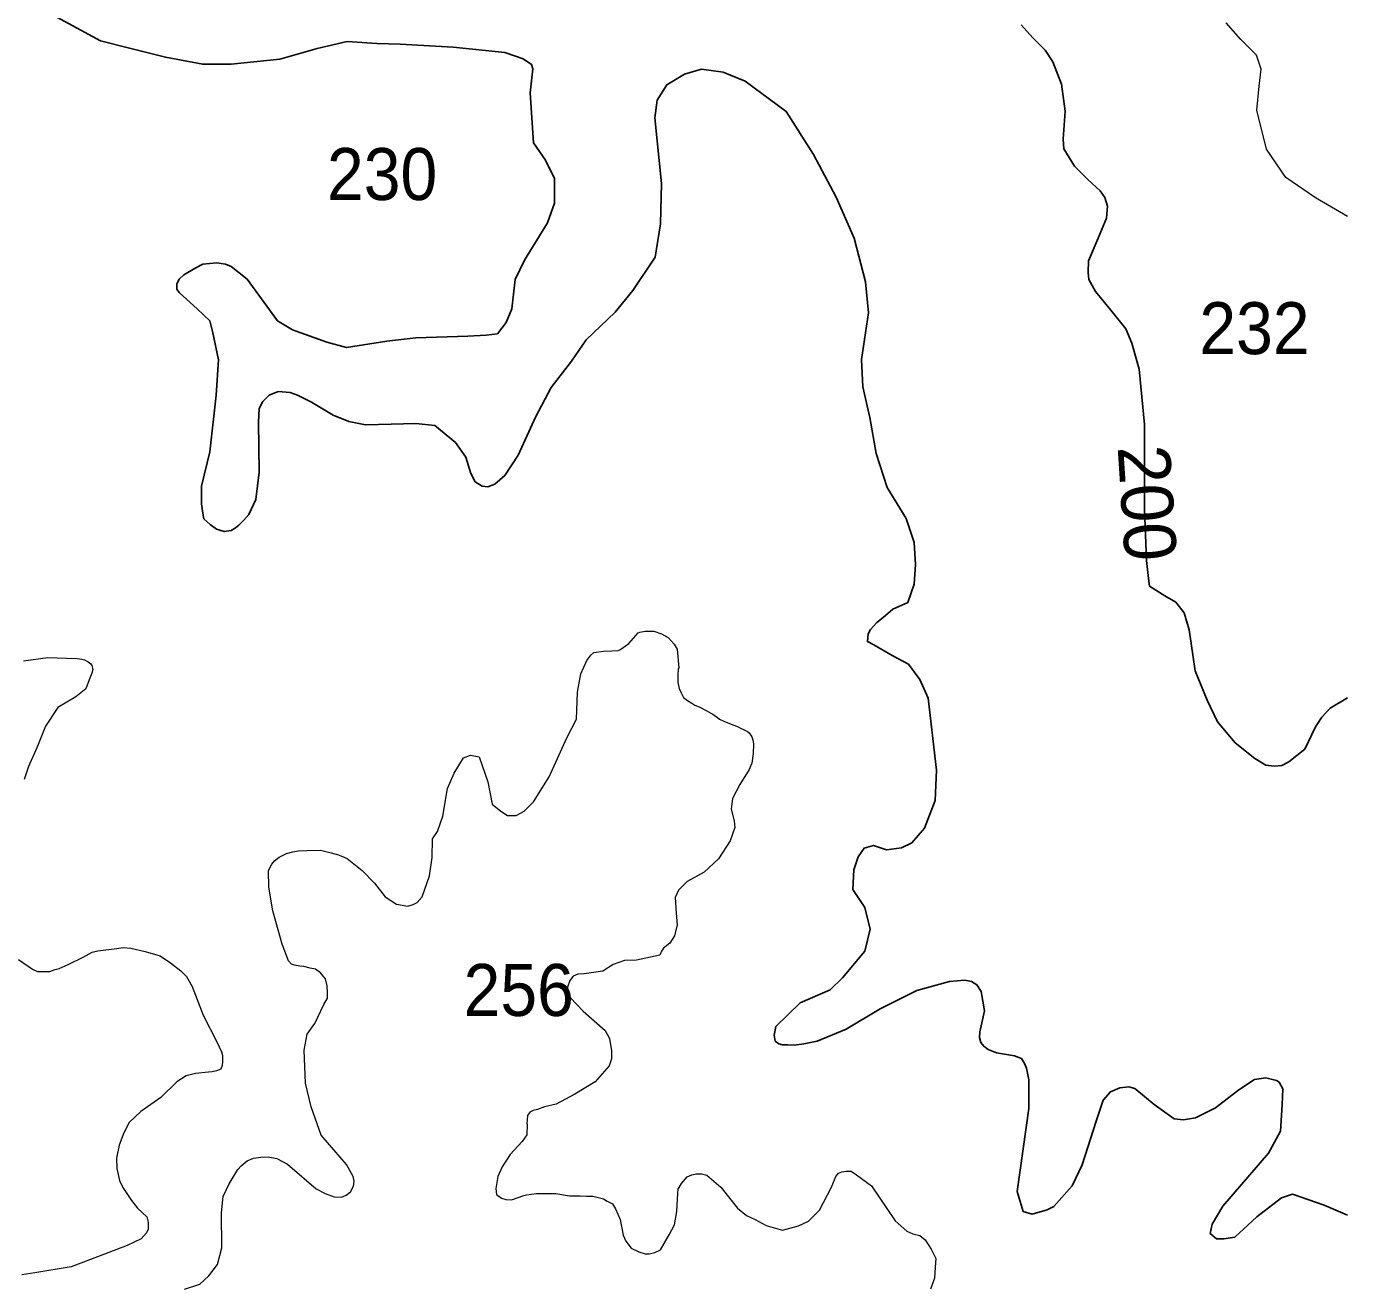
# Model space of a CAD drawing. Extents: x 445.4 to 500, y 8728.7 to 8784.
# Drawn here: x 495.936 to 500, y 8776.415 to 8780.29 of the extents above; entities that cross this region are included whole.
import ezdxf
from ezdxf.enums import TextEntityAlignment as Align

# ---------------------------------------------------------------- set-up
doc = ezdxf.new("R2010")
doc.units = 0
doc.header["$LTSCALE"] = 0.064
doc.layers.add('1', color=7, linetype='Continuous', lineweight=25)
doc.layers.add('2', color=7, linetype='Continuous', lineweight=13)
doc.layers.add('21', color=7, linetype='Continuous')
doc.layers.add('61', color=7, linetype='Continuous')

msp = doc.modelspace()

# ---------------------------------------------------------------- linework, layer by layer
at = {"layer": '1'}
for points in [[(497.4685, 8779.5709), (497.5386, 8779.6856), (497.56, 8779.7459), (497.56, 8779.8218), (497.5328, 8779.8781), (497.4957, 8779.9318), (497.486, 8780.0854), (497.4938, 8780.1593), (497.4899, 8780.1729), (497.4646, 8780.1904), (497.4081, 8780.2098), (497.2485, 8780.2254), (497.0858, 8780.2355), (497.0138, 8780.2374), (496.9223, 8780.2433), (496.8308, 8780.2219), (496.7159, 8780.1888), (496.5661, 8780.1733), (496.4785, 8780.1733), (496.3636, 8780.1947), (496.2536, 8780.2223), (496.164, 8780.2456), (495.9694, 8780.3506)], [(498.9962, 8780.2944), (499.0321, 8780.2544), (499.0695, 8780.2162), (499.0938, 8780.1804)], [(499.0938, 8780.1804), (499.1196, 8780.1117), (499.1311, 8780.0287), (499.1254, 8779.9429), (499.1268, 8779.9128), (499.1597, 8779.8599), (499.2013, 8779.8184), (499.2388, 8779.7843), (499.2532, 8779.7629), (499.2618, 8779.7371), (499.2589, 8779.6999), (499.2331, 8779.6384), (499.203, 8779.5683), (499.2016, 8779.5325), (499.2045, 8779.511), (499.2245, 8779.4738), (499.2718, 8779.4166), (499.3177, 8779.3597), (499.3363, 8779.3154), (499.3592, 8779.2352), (499.375, 8779.065), (499.3754, 8778.8048), (499.3813, 8778.646), (499.3872, 8778.5911), (499.3911, 8778.5676), (499.4382, 8778.5382), (499.4716, 8778.5186), (499.4971, 8778.4853), (499.513, 8778.4328), (499.5307, 8778.3073), (499.568, 8778.2172), (499.5994, 8778.1505), (499.6543, 8778.0858), (499.7152, 8778.0368), (499.7485, 8778.0172), (499.7741, 8778.0133), (499.7976, 8778.0152), (499.8192, 8778.027), (499.8683, 8778.0662), (499.9016, 8778.1348), (499.9213, 8778.1642), (499.9468, 8778.1917), (500, 8778.2234)], [(498.6671, 8778.574), (498.671, 8778.6343), (498.6671, 8778.7015), (498.6418, 8778.7753), (498.5834, 8778.8706), (498.5504, 8778.9756), (498.5309, 8779.0864), (498.5092, 8779.1812), (498.5053, 8779.2648), (498.5267, 8779.4087), (498.517, 8779.5039), (498.482, 8779.6381), (498.4274, 8779.7639), (498.3573, 8779.8961), (498.2736, 8780.0283), (498.1471, 8780.1216), (498.0789, 8780.1489), (498.0127, 8780.1586), (497.9602, 8780.143), (497.9057, 8780.11), (497.8765, 8780.0633), (497.8687, 8780.0089), (497.8901, 8779.8067), (497.8862, 8779.6822), (497.8697, 8779.5802), (497.8016, 8779.4771), (497.747, 8779.411), (497.6575, 8779.3255), (497.6123, 8779.2602), (497.55, 8779.1785), (497.5033, 8779.0891), (497.4488, 8778.9705), (497.408, 8778.9083), (497.3768, 8778.8811), (497.3554, 8778.8733), (497.3379, 8778.8752), (497.3379, 8778.8752), (497.3165, 8778.8888), (497.3028, 8778.9141), (497.2873, 8778.9647), (497.2561, 8779.0094), (497.1919, 8779.0619), (497.1335, 8779.0677), (497.0576, 8779.0658), (496.9786, 8779.0639), (496.928, 8779.0736), (496.8794, 8779.0931), (496.8132, 8779.1339), (496.7704, 8779.1553), (496.747, 8779.163), (496.71, 8779.1669), (496.6828, 8779.1553), (496.6633, 8779.1358), (496.6516, 8779.1144), (496.6497, 8779.0717), (496.6516, 8778.9181), (496.6419, 8778.8345), (496.6205, 8778.7878), (496.6049, 8778.7703), (496.5893, 8778.7547), (496.5796, 8778.747), (496.566, 8778.7392), (496.5446, 8778.7353), (496.5212, 8778.7431), (496.5017, 8778.7567), (496.4823, 8778.7742), (496.4784, 8778.7917), (496.4745, 8778.8208), (496.4745, 8778.8753), (496.4998, 8778.9803), (496.5193, 8779.1553), (496.527, 8779.2642), (496.5096, 8779.3468), (496.4999, 8779.3838), (496.4609, 8779.4207), (496.4181, 8779.4596), (496.4064, 8779.4713), (496.3986, 8779.481), (496.3986, 8779.4965), (496.4064, 8779.5121), (496.4201, 8779.5257), (496.457, 8779.5471), (496.4785, 8779.5587), (496.5213, 8779.5626), (496.5485, 8779.5587), (496.566, 8779.551), (496.6147, 8779.5121), (496.6751, 8779.4285), (496.7081, 8779.3838), (496.7549, 8779.3565), (496.86, 8779.3177), (496.9203, 8779.3021), (497.0449, 8779.3215), (497.1344, 8779.3313), (497.2941, 8779.3371), (497.3498, 8779.3396), (497.3848, 8779.3434), (497.4121, 8779.3784), (497.4296, 8779.4212), (497.4393, 8779.5107), (497.4685, 8779.5709)], [(500, 8776.6324), (499.9284, 8776.6631), (499.8301, 8776.6968), (499.7964, 8776.6855), (499.7206, 8776.6266), (499.6532, 8776.5649), (499.6195, 8776.5593), (499.5971, 8776.5593), (499.5774, 8776.5762), (499.583, 8776.6042), (499.6167, 8776.6603), (499.7571, 8776.823), (499.7936, 8776.8903), (499.7992, 8776.9716), (499.8005, 8777.0205), (499.7896, 8777.0411), (499.7811, 8777.046), (499.7483, 8777.0545), (499.7276, 8777.052), (499.7142, 8777.0496), (499.6656, 8777.018), (499.5939, 8776.9622), (499.5318, 8776.9318), (499.4954, 8776.9257), (499.4662, 8776.9282), (499.4054, 8776.9731), (499.3458, 8777.0217), (499.3276, 8777.0265), (499.2996, 8777.0241), (499.2704, 8777.0119), (499.2485, 8776.9864), (499.2267, 8776.9209), (499.1837, 8776.7865), (499.1529, 8776.7225), (499.0965, 8776.6584), (499.076, 8776.6482), (499.0298, 8776.6353), (499.0016, 8776.643), (499.0016, 8776.643), (498.9836, 8776.7045), (499.0195, 8776.9608), (499.0198, 8777.0488), (499.0122, 8777.0845), (499.0058, 8777.0985), (498.9968, 8777.1138), (498.9892, 8777.1177), (498.9751, 8777.1228), (498.9203, 8777.1317), (498.8947, 8777.1419), (498.8807, 8777.1521), (498.8718, 8777.1636), (498.8679, 8777.1788), (498.8692, 8777.1967), (498.8833, 8777.2604), (498.8728, 8777.3207), (498.86, 8777.3411), (498.8434, 8777.3513), (498.823, 8777.3551), (498.7758, 8777.3513), (498.675, 8777.3233), (498.5627, 8777.2672), (498.458, 8777.2047), (498.368, 8777.1677), (498.3271, 8777.1588), (498.2978, 8777.1549), (498.2787, 8777.1562), (498.2621, 8777.1562), (498.2506, 8777.1588), (498.2391, 8777.1677), (498.2365, 8777.1855), (498.2416, 8777.2123), (498.316, 8777.2852), (498.4089, 8777.325), (498.4461, 8777.3621), (498.5151, 8777.4443), (498.5314, 8777.5121), (498.5154, 8777.5784), (498.4783, 8777.6341), (498.4809, 8777.6951), (498.4942, 8777.7348), (498.5128, 8777.7614), (498.542, 8777.7693), (498.5818, 8777.756), (498.6282, 8777.7621), (498.6593, 8777.7777), (498.6982, 8777.8224), (498.7313, 8777.908), (498.7352, 8778.0013), (498.7099, 8778.223), (498.6846, 8778.2804), (498.6496, 8778.3271), (498.599, 8778.3543), (498.5425, 8778.3874), (498.523, 8778.3971), (498.525, 8778.4204), (498.5328, 8778.434), (498.5522, 8778.4554), (498.5717, 8778.471), (498.6009, 8778.4962), (498.6476, 8778.5176), (498.6671, 8778.574)]]:
    msp.add_lwpolyline(points, dxfattribs=at)
at = {"layer": '2'}
for points in [[(500, 8779.7047), (499.9016, 8779.762), (499.81, 8779.825), (499.7509, 8779.9125), (499.7204, 8780.0325), (499.7285, 8780.1058), (499.7345, 8780.1583), (499.7203, 8780.201), (499.6714, 8780.2498), (499.6266, 8780.3007)], [(496.7065, 8776.8065), (496.7392, 8776.7886), (496.8276, 8776.7129), (496.855, 8776.6992), (496.8824, 8776.6887), (496.9056, 8776.6876), (496.9193, 8776.6939), (496.9329, 8776.7044), (496.9424, 8776.7213), (496.9445, 8776.737), (496.9414, 8776.7507), (496.9203, 8776.7875), (496.8424, 8776.878), (496.8121, 8776.965), (496.7942, 8777.0386), (496.79, 8777.1396), (496.7995, 8777.1891), (496.8237, 8777.2217), (496.8508, 8777.2801), (496.8623, 8777.3001), (496.8623, 8777.3159), (496.8613, 8777.3379), (496.856, 8777.359), (496.8402, 8777.3779), (496.8255, 8777.3895), (496.8086, 8777.3926), (496.7897, 8777.3968), (496.777, 8777.3979), (496.7612, 8777.4011), (496.7518, 8777.4042), (496.7423, 8777.4147), (496.7223, 8777.4663), (496.6938, 8777.5681), (496.6822, 8777.6417), (496.6812, 8777.6911), (496.6833, 8777.6985), (496.6907, 8777.7122), (496.6991, 8777.7227), (496.7138, 8777.7332), (496.736, 8777.7448), (496.756, 8777.75), (496.7728, 8777.7532), (496.7991, 8777.7542), (496.8412, 8777.7549), (496.8735, 8777.7472), (496.8956, 8777.7407), (496.9227, 8777.7291), (496.9693, 8777.6929), (497.0069, 8777.6541), (497.0392, 8777.6114), (497.0573, 8777.5998), (497.0742, 8777.5894), (497.0923, 8777.5856), (497.1091, 8777.583), (497.126, 8777.5882), (497.1376, 8777.5946), (497.1531, 8777.6114), (497.1764, 8777.6761), (497.1842, 8777.733), (497.1855, 8777.7898), (497.201, 8777.8131), (497.2166, 8777.8597), (497.2313, 8777.9446), (497.2518, 8777.9917), (497.281, 8778.0394), (497.3022, 8778.0474), (497.3287, 8778.0421), (497.3287, 8778.0421), (497.3552, 8777.9652), (497.3685, 8777.8963), (497.3951, 8777.8751), (497.4163, 8777.8618), (497.4428, 8777.8618), (497.4667, 8777.8751), (497.4959, 8777.9042), (497.5436, 8777.9811), (497.5994, 8778.103), (497.6286, 8778.1587), (497.6312, 8778.2409), (497.6411, 8778.2981), (497.6596, 8778.3389), (497.6722, 8778.3554), (497.6819, 8778.3632), (497.7111, 8778.3671), (497.7364, 8778.368), (497.7559, 8778.37), (497.7617, 8778.3719), (497.789, 8778.3914), (497.8182, 8778.4234), (497.823, 8778.4263), (497.8396, 8778.4293), (497.8659, 8778.4289), (497.8901, 8778.4205), (497.9101, 8778.4097), (497.9281, 8778.3894), (497.9378, 8778.3739), (497.9427, 8778.3165), (497.9409, 8778.3129), (497.9401, 8778.2929), (497.9401, 8778.2712), (497.9443, 8778.2528)], [(495.9273, 8778.3377), (496.0021, 8778.3476), (496.0598, 8778.3458), (496.0927, 8778.3447), (496.1062, 8778.3429), (496.1152, 8778.3411), (496.126, 8778.3348), (496.1341, 8778.3285), (496.1377, 8778.3231), (496.1404, 8778.3114), (496.1377, 8778.2997), (496.1296, 8778.279), (496.1188, 8778.252), (496.0881, 8778.2268), (496.0323, 8778.1944), (495.9944, 8778.1368), (495.9681, 8778.0704), (495.942, 8778.0128), (495.9293, 8777.9723)], [(497.9443, 8778.2528), (497.9501, 8778.2395), (497.9568, 8778.2253), (497.9701, 8778.2153), (497.9826, 8778.2078), (497.9926, 8778.2011), (498.0051, 8778.1961), (498.0268, 8778.1844), (498.0343, 8778.1811), (498.041, 8778.1769), (498.0477, 8778.1737), (498.0515, 8778.1703), (498.0616, 8778.1629), (498.0685, 8778.1586), (498.0818, 8778.1519), (498.0985, 8778.1452), (498.1252, 8778.1344), (498.1327, 8778.1302), (498.1437, 8778.1258), (498.1542, 8778.1205), (498.1592, 8778.116), (498.1673, 8778.1037), (498.1703, 8778.0942), (498.1721, 8778.0813), (498.172, 8778.0526), (498.1671, 8778.0225), (498.1593, 8778.003), (498.1301, 8777.9573), (498.1077, 8777.9146), (498.1043, 8777.8815), (498.1129, 8777.8454), (498.115, 8777.8246), (498.1011, 8777.7843), (498.0654, 8777.729), (498.0205, 8777.6876), (497.9686, 8777.6588), (497.9421, 8777.6323), (497.9317, 8777.6093), (497.9352, 8777.5609), (497.9375, 8777.5252), (497.9294, 8777.4918), (497.9154, 8777.4691), (497.8958, 8777.4541), (497.89, 8777.4449), (497.8842, 8777.4322), (497.8842, 8777.4322), (497.8128, 8777.4172), (497.7759, 8777.4161), (497.7413, 8777.4034), (497.709, 8777.3827), (497.6514, 8777.3746), (497.6318, 8777.3735), (497.618, 8777.3677), (497.6076, 8777.3539), (497.6007, 8777.3332), (497.603, 8777.3159), (497.6099, 8777.3009), (497.6491, 8777.2595), (497.716, 8777.2006), (497.7299, 8777.1757), (497.7353, 8777.1379), (497.7353, 8777.1136), (497.7285, 8777.092), (497.6853, 8777.0421), (497.6232, 8777.0043), (497.5651, 8776.9732), (497.53, 8776.965), (497.5077, 8776.9576), (497.4951, 8776.9541), (497.4841, 8776.9488), (497.4774, 8776.9385), (497.4767, 8776.9251), (497.4757, 8776.9135), (497.4764, 8776.9117), (497.475, 8776.8793), (497.4609, 8776.8585), (497.4243, 8776.8185), (497.4, 8776.7807), (497.3864, 8776.751), (497.3797, 8776.7146), (497.3824, 8776.6957), (497.3973, 8776.6849), (497.4108, 8776.6808), (497.4283, 8776.6795), (497.4662, 8776.693), (497.4743, 8776.6943), (497.5054, 8776.6984), (497.5391, 8776.6984), (497.5648, 8776.6984), (497.6067, 8776.6916), (497.6391, 8776.6916), (497.6594, 8776.6903), (497.6783, 8776.6903), (497.7107, 8776.6822), (497.7229, 8776.6754), (497.7391, 8776.6673), (497.7486, 8776.6511), (497.7621, 8776.6187), (497.7715, 8776.5701), (497.7796, 8776.5526), (497.7959, 8776.531)], [(495.912, 8777.4183), (495.9553, 8777.3895), (495.9697, 8777.3823), (495.9886, 8777.3823), (496.0076, 8777.3823), (496.0247, 8777.3877), (496.0364, 8777.3913), (496.0644, 8777.403), (496.1103, 8777.4255), (496.1381, 8777.4413), (496.1562, 8777.4458), (496.2138, 8777.453), (496.2337, 8777.4557), (496.2571, 8777.4539), (496.3013, 8777.4431), (496.3472, 8777.4305), (496.3788, 8777.4089), (496.4112, 8777.3837), (496.4283, 8777.3666), (496.4455, 8777.3359), (496.4797, 8777.2477), (496.5223, 8777.1652), (496.5359, 8777.1346)], [(496.5359, 8777.1346), (496.5395, 8777.1229), (496.5395, 8777.1058), (496.5386, 8777.0923), (496.5341, 8777.0815), (496.5205, 8777.0761), (496.507, 8777.0734), (496.4962, 8777.0725), (496.4566, 8777.068), (496.4277, 8777.0608), (496.3989, 8777.0428), (496.3493, 8776.9942), (496.288, 8776.9509), (496.2524, 8776.9169), (496.2353, 8776.8853), (496.2217, 8776.8475), (496.2136, 8776.8079), (496.2145, 8776.7755), (496.2226, 8776.7386), (496.2325, 8776.717), (496.2596, 8776.6774), (496.2776, 8776.654), (496.3067, 8776.6272), (496.3103, 8776.611), (496.3103, 8776.5993), (496.3103, 8776.5894), (496.3058, 8776.5777), (496.2887, 8776.5588), (496.2463, 8776.539), (496.1337, 8776.4958), (496.0742, 8776.4732), (495.9618, 8776.4548), (495.9221, 8776.4485)], [(496.4222, 8776.4048), (496.4692, 8776.4195), (496.4971, 8776.4458), (496.524, 8776.4803), (496.5374, 8776.5321), (496.5364, 8776.6389), (496.5412, 8776.6897), (496.5601, 8776.7286), (496.5865, 8776.7728), (496.597, 8776.7844), (496.6149, 8776.7991), (496.6349, 8776.8075), (496.657, 8776.8107), (496.6802, 8776.8117), (496.7065, 8776.8065)], [(497.7959, 8776.531), (497.8202, 8776.5189), (497.8391, 8776.5135), (497.8513, 8776.5135), (497.8688, 8776.5175), (497.8864, 8776.5256), (497.9134, 8776.5715), (497.9296, 8776.6025), (497.9364, 8776.643), (497.94, 8776.6997), (497.9413, 8776.7119), (497.9508, 8776.7294), (497.9683, 8776.7497), (497.9832, 8776.7564), (497.9967, 8776.7591), (498.0129, 8776.7591), (498.0291, 8776.7551), (498.0724, 8776.7186), (498.1237, 8776.6538), (498.1508, 8776.6309), (498.1778, 8776.6187), (498.2116, 8776.5999), (498.2399, 8776.5918), (498.2616, 8776.5864), (498.3108, 8776.5998), (498.3419, 8776.6133), (498.3757, 8776.647), (498.4122, 8776.7185), (498.4257, 8776.7509), (498.4338, 8776.7617), (498.4446, 8776.7658), (498.4568, 8776.7671), (498.473, 8776.7671), (498.4892, 8776.7563), (498.5351, 8776.7226), (498.6081, 8776.6146), (498.6438, 8776.583), (498.6627, 8776.5749), (498.6843, 8776.5695), (498.7005, 8776.556), (498.7195, 8776.5277), (498.733, 8776.4993), (498.7316, 8776.4723), (498.7289, 8776.4386), (498.7168, 8776.4049)]]:
    msp.add_lwpolyline(points, dxfattribs=at)

# ---------------------------------------------------------------- texts
at = {"layer": '21', "width": 0.95}
for s, p in [('230', (496.8606, 8779.7555)), ('256', (497.2808, 8777.245))]:
    msp.add_text(s, height=0.16, dxfattribs=at).set_placement(p)
msp.add_text('232', height=0.16, dxfattribs=at).set_placement((499.8832, 8779.2813), align=Align.RIGHT)
at = {"layer": '61'}
msp.add_text('200', height=0.16, rotation=273.743, dxfattribs=at).set_placement((499.3042, 8778.8181), align=Align.CENTER)

doc.saveas('drawing.dxf')
